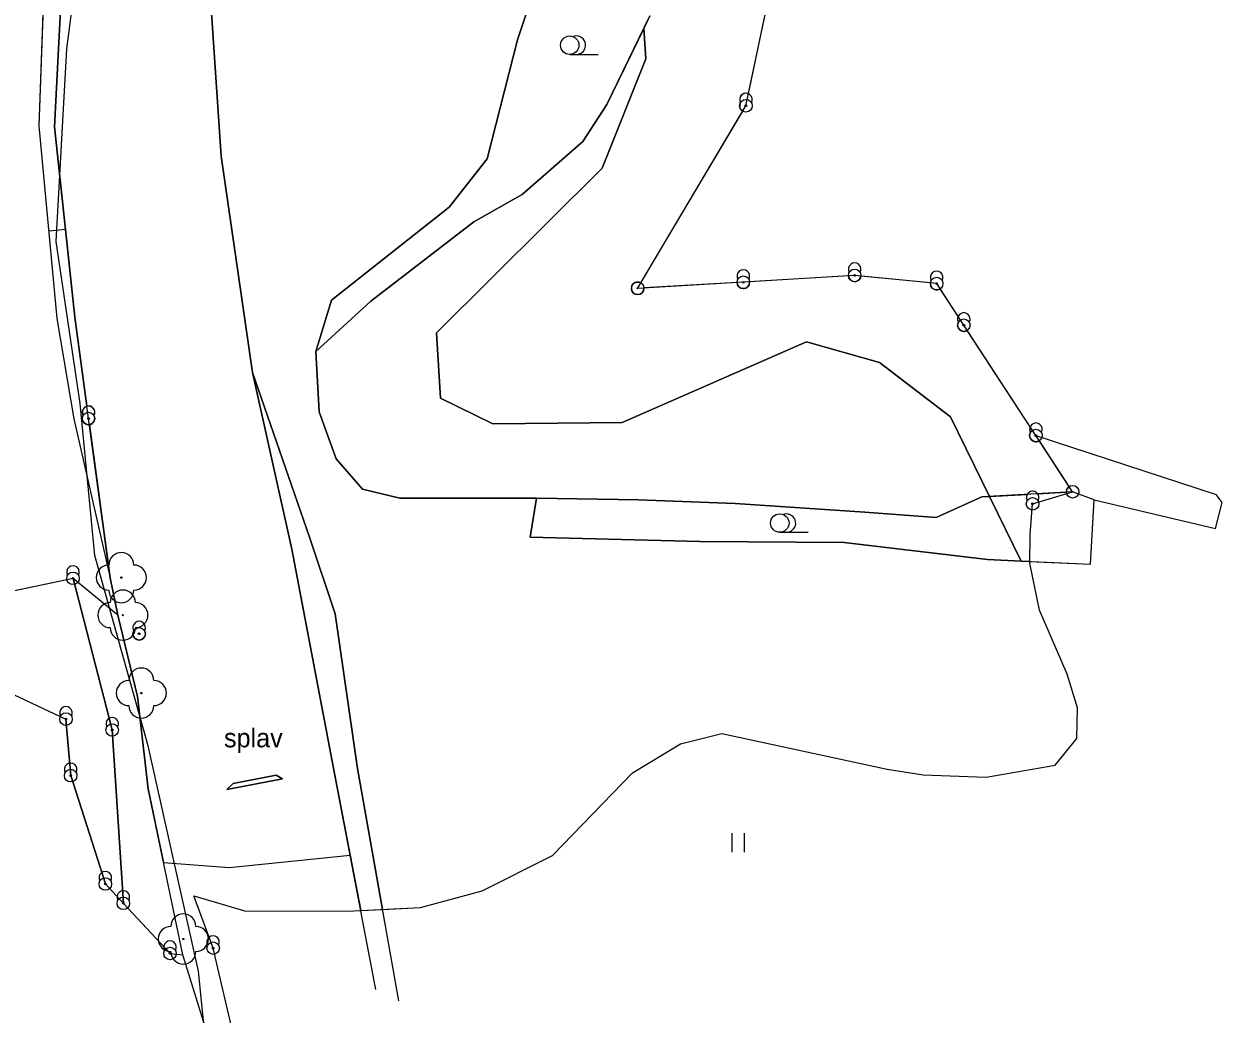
# Model space of a CAD drawing. Extents: x -495905 to -478420, y -1113297 to -1107716.
# Drawn here: x -478655 to -478463.9, y -1111516 to -1111358 of the extents above; entities that cross this region are included whole.
import ezdxf

# ---------------------------------------------------------------- set-up
doc = ezdxf.new("R2010")
doc.units = 0
for name, color, linetype in [('01_OBVOD PÚ', 7, 'Continuous'), ('ODVODNĚNÍ PLOŠNÉ', 7, 'Continuous'), ('ttp', 7, 'Continuous'), ('VODNÍ PLOCHY', 7, 'Continuous'), ('zamereni', 7, 'Continuous'), ('ZELEN MIMO LES', 7, 'Continuous')]:
    doc.layers.add(name, color=color, linetype=linetype)

msp = doc.modelspace()

# ---------------------------------------------------------------- linework, layer by layer
at = {"layer": '01_OBVOD PÚ'}
for p, q in [((-478539.82, -1111371.05), (-478532.9, -1111338.21)), ((-478557.1, -1111400.19), (-478539.82, -1111371.05)), ((-478522.46, -1111398.13), (-478540.24, -1111399.22)), ((-478509.38, -1111399.43), (-478522.46, -1111398.13)), ((-478540.24, -1111399.22), (-478557.1, -1111400.19)), ((-478505.05, -1111406.07), (-478509.38, -1111399.43)), ((-478493.55, -1111423.68), (-478505.05, -1111406.07)), ((-478487.69, -1111432.66), (-478493.55, -1111423.68)), ((-478494.09, -1111434.57), (-478487.69, -1111432.66)), ((-478494.45, -1111439.55), (-478494.09, -1111434.57)), ((-478494.5, -1111444.03), (-478494.45, -1111439.55)), ((-478492.95, -1111451.55), (-478494.5, -1111444.03)), ((-478488.57, -1111461.76), (-478492.95, -1111451.55)), ((-478486.93, -1111467.12), (-478488.57, -1111461.76)), ((-478487.04, -1111472.06), (-478486.93, -1111467.12)), ((-478557.93, -1111477.54), (-478550.28, -1111472.89)), ((-478550.28, -1111472.89), (-478543.68, -1111471.22)), ((-478543.68, -1111471.22), (-478517.26, -1111476.96)), ((-478490.47, -1111476.31), (-478487.04, -1111472.06)), ((-478501.47, -1111478.22), (-478490.47, -1111476.31)), ((-478570.69, -1111490.74), (-478557.93, -1111477.54)), ((-478517.26, -1111476.96), (-478511.54, -1111477.83)), ((-478511.54, -1111477.83), (-478501.47, -1111478.22)), ((-478581.92, -1111496.36), (-478570.69, -1111490.74)), ((-478624.83, -1111505.51), (-478627.92, -1111497.16)), ((-478627.92, -1111497.16), (-478619.63, -1111499.62)), ((-478591.74, -1111499.04), (-478581.92, -1111496.36)), ((-478619.63, -1111499.62), (-478602.39, -1111499.53)), ((-478602.39, -1111499.53), (-478591.74, -1111499.04)), ((-478619.54, -1111528.02), (-478624.83, -1111505.51))]:
    msp.add_line(p, q, dxfattribs=at)
at = {"layer": 'ODVODNĚNÍ PLOŠNÉ'}
msp.add_lwpolyline([(-478622.39, -1111556.71), (-478627.17, -1111509.17), (-478635.19, -1111473.21), (-478643.68, -1111442.83), (-478646.04, -1111418.55), (-478649.88, -1111392.69), (-478648.18, -1111361.95), (-478643.85, -1111328.78), (-478637.79, -1111296.94), (-478622.31, -1111262.98), (-478615.04, -1111232.21), (-478605.33, -1111196.82), (-478591.79, -1111152.57), (-478572.56, -1111119.03)], dxfattribs=at)
at = {"layer": 'ttp'}
for points in [[(-478597.81, -1111499.32), (-478591.74, -1111499.04), (-478581.92, -1111496.36), (-478570.69, -1111490.74), (-478557.93, -1111477.54), (-478550.28, -1111472.89), (-478543.68, -1111471.22), (-478517.26, -1111476.96), (-478511.54, -1111477.83), (-478501.47, -1111478.22), (-478490.47, -1111476.31), (-478487.04, -1111472.06), (-478486.93, -1111467.12), (-478488.57, -1111461.76), (-478492.95, -1111451.55), (-478494.5, -1111444.03), (-478494.5, -1111443.8), (-478495.92, -1111443.73), (-478501.29, -1111443.49), (-478524.12, -1111440.74), (-478547.15, -1111440.61), (-478574.23, -1111439.9), (-478573.23, -1111433.7), (-478595.02, -1111433.67), (-478600.99, -1111432.22), (-478605.21, -1111427.39), (-478607.92, -1111419.89), (-478608.43, -1111410.26), (-478605.94, -1111402.08), (-478587.14, -1111387.26), (-478581.09, -1111379.54), (-478576.25, -1111360.54), (-478572.6, -1111349.52)], [(-478625.2, -1111354.7), (-478623.53, -1111379.09), (-478618.55, -1111413.62), (-478609.46, -1111439.91), (-478605.38, -1111452.14), (-478601.81, -1111476.84), (-478597.81, -1111499.32)], [(-478601.28, -1111499.48), (-478597.81, -1111499.32), (-478601.81, -1111476.84), (-478605.38, -1111452.14), (-478609.46, -1111439.91), (-478618.55, -1111413.62), (-478612.28, -1111441.83), (-478605.41, -1111477.9), (-478602.97, -1111490.67), (-478601.28, -1111499.48)]]:
    msp.add_lwpolyline(points, dxfattribs=at)
at = {"layer": 'VODNÍ PLOCHY'}
for points in [[(-478563.85, -1111094.16), (-478584.14, -1111141.79), (-478591.05, -1111158.02), (-478602.62, -1111189.15), (-478625.7, -1111244.06), (-478638.48, -1111284.64), (-478646.31, -1111318.16), (-478648.72, -1111346.36), (-478650.13, -1111374.41), (-478648.4, -1111390.78), (-478646.92, -1111404.8), (-478644.98, -1111419.01)], [(-478539.42, -1111369.14), (-478533.11, -1111339.19)], [(-478644.58, -1111421.96), (-478641.25, -1111446.39), (-478640.02, -1111452.35), (-478636.89, -1111465.36), (-478635.18, -1111480.07), (-478632.73, -1111491.83), (-478622.25, -1111492.64), (-478602.97, -1111490.67), (-478605.41, -1111477.9), (-478612.28, -1111441.83), (-478618.55, -1111413.62), (-478623.53, -1111379.09), (-478625.2, -1111354.7)], [(-478555.15, -1111356.72), (-478556.12, -1111358.72), (-478555.81, -1111363.54), (-478562.73, -1111381.01), (-478589.18, -1111407.31), (-478588.55, -1111417.7), (-478580.21, -1111421.79), (-478559.58, -1111421.63), (-478530.14, -1111408.72), (-478518.49, -1111412.03), (-478507.16, -1111420.69), (-478500.95, -1111433.42), (-478494.94, -1111433.08)], [(-478500.95, -1111433.42), (-478507.16, -1111420.69), (-478518.49, -1111412.03), (-478530.14, -1111408.72), (-478559.58, -1111421.63), (-478580.21, -1111421.79), (-478588.55, -1111417.7), (-478589.18, -1111407.31), (-478562.73, -1111381.01), (-478555.81, -1111363.54), (-478556.12, -1111358.72), (-478562.01, -1111370.86), (-478565.86, -1111376.74), (-478575.52, -1111385.21), (-478583.23, -1111389.58), (-478599.64, -1111402.22), (-478608.43, -1111410.26), (-478607.92, -1111419.89), (-478605.21, -1111427.39), (-478600.99, -1111432.22), (-478595.02, -1111433.67), (-478573.23, -1111433.7), (-478556.94, -1111433.95), (-478541.55, -1111434.52), (-478520.82, -1111435.94), (-478509.47, -1111436.75), (-478502.19, -1111433.49), (-478500.95, -1111433.42)], [(-478556.59, -1111399.33), (-478540.33, -1111371.91)], [(-478523.46, -1111398.19), (-478539.24, -1111399.16)], [(-478510.37, -1111399.33), (-478521.46, -1111398.23)], [(-478541.24, -1111399.28), (-478556.1, -1111400.13)], [(-478505.97, -1111404.67), (-478508.83, -1111400.27)], [(-478494.47, -1111422.28), (-478504.5, -1111406.91)], [(-478488.24, -1111431.82), (-478493, -1111424.52)], [(-478493.28, -1111432.98), (-478488.69, -1111432.72)], [(-478622.65, -1111480.18), (-478621.62, -1111479.23), (-478614.75, -1111477.87), (-478613.76, -1111478.46), (-478622.65, -1111480.18)]]:
    msp.add_lwpolyline(points, dxfattribs=at)
for centre, start, end in [((-478539.82, -1111371.05), 150.0419, 239.3022), ((-478522.46, -1111398.13), 183.511, 270), ((-478522.46, -1111398.13), 270, 354.3152), ((-478557.1, -1111400.19), 59.3321, 180), ((-478557.1, -1111400.19), 180, 0), ((-478557.1, -1111400.19), 0, 3.2927), ((-478540.24, -1111399.22), 183.2958, 270), ((-478540.24, -1111399.22), 270, 3.5052), ((-478509.38, -1111399.43), 174.333, 270), ((-478509.38, -1111399.43), 270, 303.0742), ((-478505.05, -1111406.07), 150.0419, 270), ((-478505.05, -1111406.07), 270, 303.1115), ((-478644.71, -1111420.97), 277.7129, 30.0332), ((-478493.55, -1111423.68), 150.0419, 270), ((-478493.55, -1111423.68), 270, 303.0924), ((-478487.69, -1111432.66), 123.1269, 180), ((-478487.69, -1111432.66), 180, 183.2761), ((-478636.63, -1111455.33), 150.0419, 270), ((-478636.63, -1111455.33), 270, 30.0332)]:
    msp.add_arc(centre, 1, start, end, dxfattribs=at)
for centre, start_param, end_param in [((-478539.82, -1111370.05), 2.726235, 5.236518), ((-478505.05, -1111405.07), 4.297281, 5.236518), ((-478644.71, -1111419.97), 1.047987, 3.413254), ((-478493.55, -1111422.68), 4.298584, 5.236518), ((-478494.08, -1111433.58), 2.214346, 4.183192), ((-478636.63, -1111454.33), 1.047987, 5.236518)]:
    msp.add_ellipse(centre, major_axis=(0, -1), ratio=0.999955, start_param=start_param, end_param=end_param, dxfattribs=at)
at = {"layer": 'zamereni'}
for p, q in [((-478539.82, -1111371.05), (-478532.9, -1111338.21)), ((-478650.13, -1111374.41), (-478648.72, -1111346.36)), ((-478651.67, -1111347.2), (-478652.66, -1111374.25)), ((-478576.25, -1111360.54), (-478572.6, -1111349.52)), ((-478625.2, -1111354.7), (-478623.53, -1111379.09)), ((-478562.01, -1111370.86), (-478555.15, -1111356.72)), ((-478581.09, -1111379.54), (-478576.25, -1111360.54)), ((-478567.93, -1111362.85), (-478563.4, -1111362.85)), ((-478565.86, -1111376.74), (-478562.01, -1111370.86)), ((-478557.1, -1111400.19), (-478539.82, -1111371.05)), ((-478652.66, -1111374.25), (-478649.74, -1111405.01)), ((-478646.92, -1111404.8), (-478650.13, -1111374.41)), ((-478575.52, -1111385.21), (-478565.86, -1111376.74)), ((-478623.53, -1111379.09), (-478618.55, -1111413.62)), ((-478587.14, -1111387.26), (-478581.09, -1111379.54)), ((-478583.23, -1111389.58), (-478575.52, -1111385.21)), ((-478605.94, -1111402.08), (-478587.14, -1111387.26)), ((-478599.64, -1111402.22), (-478583.23, -1111389.58)), ((-478648.4, -1111390.78), (-478650.95, -1111391.05)), ((-478522.46, -1111398.13), (-478540.24, -1111399.22)), ((-478509.38, -1111399.43), (-478522.46, -1111398.13)), ((-478540.24, -1111399.22), (-478557.1, -1111400.19)), ((-478505.05, -1111406.07), (-478509.38, -1111399.43)), ((-478608.43, -1111410.26), (-478605.94, -1111402.08)), ((-478608.43, -1111410.26), (-478599.64, -1111402.22)), ((-478649.74, -1111405.01), (-478647.06, -1111421.04)), ((-478644.71, -1111420.97), (-478646.92, -1111404.8)), ((-478493.55, -1111423.68), (-478505.05, -1111406.07)), ((-478607.92, -1111419.89), (-478608.43, -1111410.26)), ((-478618.55, -1111413.62), (-478612.28, -1111441.83)), ((-478609.46, -1111439.91), (-478618.55, -1111413.62)), ((-478647.06, -1111421.04), (-478641.25, -1111446.39)), ((-478641.25, -1111446.39), (-478644.71, -1111420.97)), ((-478605.21, -1111427.39), (-478607.92, -1111419.89)), ((-478493.55, -1111423.68), (-478464.77, -1111433.12)), ((-478600.99, -1111432.22), (-478605.21, -1111427.39)), ((-478595.02, -1111433.67), (-478600.99, -1111432.22)), ((-478487.69, -1111432.66), (-478502.19, -1111433.49)), ((-478484.23, -1111433.94), (-478487.69, -1111432.66)), ((-478573.23, -1111433.7), (-478595.02, -1111433.67)), ((-478573.23, -1111433.7), (-478574.23, -1111439.9)), ((-478556.94, -1111433.95), (-478573.23, -1111433.7)), ((-478541.55, -1111434.52), (-478556.94, -1111433.95)), ((-478520.82, -1111435.94), (-478541.55, -1111434.52)), ((-478502.19, -1111433.49), (-478509.47, -1111436.75)), ((-478484.85, -1111444.24), (-478484.23, -1111433.94)), ((-478484.23, -1111433.94), (-478464.9, -1111438.51)), ((-478464.9, -1111438.51), (-478463.85, -1111434.35)), ((-478463.85, -1111434.35), (-478464.77, -1111433.12)), ((-478509.47, -1111436.75), (-478520.82, -1111435.94)), ((-478605.38, -1111452.14), (-478609.46, -1111439.91)), ((-478574.23, -1111439.9), (-478547.15, -1111440.61)), ((-478534.41, -1111439.13), (-478529.88, -1111439.13)), ((-478612.28, -1111441.83), (-478605.41, -1111477.9)), ((-478547.15, -1111440.61), (-478524.12, -1111440.74)), ((-478524.12, -1111440.74), (-478501.29, -1111443.49)), ((-478501.29, -1111443.49), (-478484.85, -1111444.24)), ((-478647.18, -1111446.48), (-478664.65, -1111450.19)), ((-478640.02, -1111452.35), (-478647.18, -1111446.48)), ((-478647.18, -1111446.48), (-478640.93, -1111470.68)), ((-478640.02, -1111452.35), (-478641.25, -1111446.39)), ((-478639.47, -1111446.36), (-478639.47, -1111446.36)), ((-478636.89, -1111465.36), (-478640.02, -1111452.35)), ((-478639.23, -1111452.35), (-478639.23, -1111452.35)), ((-478601.81, -1111476.84), (-478605.38, -1111452.14)), ((-478658.47, -1111464.15), (-478648.31, -1111468.94)), ((-478636.29, -1111464.79), (-478636.29, -1111464.79)), ((-478635.18, -1111480.07), (-478636.89, -1111465.36)), ((-478647.55, -1111477.96), (-478648.31, -1111468.94)), ((-478640.93, -1111470.68), (-478639.15, -1111498.35)), ((-478642.02, -1111495.26), (-478647.55, -1111477.96)), ((-478622.65, -1111480.18), (-478613.76, -1111478.46)), ((-478614.75, -1111477.87), (-478621.62, -1111479.23)), ((-478613.76, -1111478.46), (-478614.75, -1111477.87)), ((-478598.86, -1111512.11), (-478605.41, -1111477.9)), ((-478595.21, -1111513.91), (-478601.81, -1111476.84)), ((-478629.66, -1111506.55), (-478635.18, -1111480.07)), ((-478621.62, -1111479.23), (-478622.65, -1111480.18)), ((-478542.09, -1111487.17), (-478542.09, -1111490.17)), ((-478540.05, -1111490.17), (-478540.05, -1111487.17)), ((-478639.15, -1111498.35), (-478642.02, -1111495.26)), ((-478639.15, -1111498.35), (-478631.7, -1111506.35)), ((-478629.58, -1111504.04), (-478629.58, -1111504.04)), ((-478631.7, -1111506.35), (-478629.66, -1111506.55)), ((-478620.43, -1111536.21), (-478629.66, -1111506.55))]:
    msp.add_line(p, q, dxfattribs=at)
for centre, radius in [((-478567.93, -1111361.38), 1.47), ((-478557.1, -1111400.19), 1), ((-478557.1, -1111400.19), 0.0655), ((-478487.69, -1111432.66), 1), ((-478487.69, -1111432.66), 0.0655), ((-478534.41, -1111437.66), 1.47), ((-478639.47, -1111446.36), 0.1), ((-478639.23, -1111452.35), 0.1), ((-478636.29, -1111464.79), 0.1), ((-478629.58, -1111504.04), 0.1)]:
    msp.add_circle(centre, radius, dxfattribs=at)
for centre, radius, start, end in [((-478566.86, -1111361.38), 1.47, 270, 111.324), ((-478533.34, -1111437.66), 1.47, 270, 111.324), ((-478639.47, -1111444.36), 2, 0, 180), ((-478641.47, -1111446.36), 2, 90, 270), ((-478637.47, -1111446.36), 2, 270, 90), ((-478639.47, -1111448.36), 2, 180, 0), ((-478639.23, -1111450.35), 2, 0, 180), ((-478641.23, -1111452.35), 2, 90, 270), ((-478637.23, -1111452.35), 2, 270, 90), ((-478639.23, -1111454.35), 2, 180, 0), ((-478636.29, -1111462.79), 2, 0, 180), ((-478638.29, -1111464.79), 2, 90, 270), ((-478634.29, -1111464.79), 2, 270, 90), ((-478636.29, -1111466.79), 2, 180, 0), ((-478629.58, -1111502.04), 2, 0, 180), ((-478631.58, -1111504.04), 2, 90, 270), ((-478627.58, -1111504.04), 2, 270, 90), ((-478629.58, -1111506.04), 2, 180, 0)]:
    msp.add_arc(centre, radius, start, end, dxfattribs=at)
for centre in [(-478539.82, -1111370.05), (-478522.46, -1111397.13), (-478540.24, -1111398.22), (-478509.38, -1111398.43), (-478505.05, -1111405.07), (-478644.71, -1111419.97), (-478493.55, -1111422.68), (-478494.08, -1111433.58), (-478647.18, -1111445.48), (-478636.63, -1111454.33), (-478648.31, -1111467.94), (-478640.93, -1111469.68), (-478647.55, -1111476.96), (-478642.02, -1111494.26), (-478639.15, -1111497.35), (-478624.83, -1111504.51), (-478631.7, -1111505.35)]:
    msp.add_ellipse(centre, major_axis=(0, -1), ratio=0.999955, start_param=1.047987, end_param=5.236518, dxfattribs=at)
for centre, major_axis in [((-478539.82, -1111371.05), (0, -1)), ((-478539.82, -1111371.05), (0, -0.133)), ((-478540.24, -1111399.22), (0, -1)), ((-478522.46, -1111398.13), (0, -1)), ((-478522.46, -1111398.13), (0, -0.133)), ((-478540.24, -1111399.22), (0, -0.133)), ((-478509.38, -1111399.43), (0, -1)), ((-478509.38, -1111399.43), (0, -0.133)), ((-478505.05, -1111406.07), (0, -1)), ((-478505.05, -1111406.07), (0, -0.133)), ((-478644.71, -1111420.97), (0, -1)), ((-478644.71, -1111420.97), (0, -0.133)), ((-478493.55, -1111423.68), (0, -1)), ((-478493.55, -1111423.68), (0, -0.133)), ((-478494.08, -1111434.58), (0, -1)), ((-478494.08, -1111434.58), (0, -0.133)), ((-478647.18, -1111446.48), (0, -1)), ((-478647.18, -1111446.48), (0, -0.133)), ((-478636.63, -1111455.33), (0, -1)), ((-478636.63, -1111455.33), (0, -0.133)), ((-478648.31, -1111468.94), (0, -1)), ((-478648.31, -1111468.94), (0, -0.133)), ((-478640.93, -1111470.68), (0, -1)), ((-478640.93, -1111470.68), (0, -0.133)), ((-478647.55, -1111477.96), (0, -1)), ((-478647.55, -1111477.96), (0, -0.133)), ((-478642.02, -1111495.26), (0, -1)), ((-478642.02, -1111495.26), (0, -0.133)), ((-478639.15, -1111498.35), (0, -1)), ((-478639.15, -1111498.35), (0, -0.133)), ((-478631.7, -1111506.35), (0, -1)), ((-478624.83, -1111505.51), (0, -1)), ((-478624.83, -1111505.51), (0, -0.133)), ((-478631.7, -1111506.35), (0, -0.133))]:
    msp.add_ellipse(centre, major_axis=major_axis, ratio=0.999955, dxfattribs=at)
at = {"layer": 'ZELEN MIMO LES'}
for points in [[(-478599.79, -1111172.64), (-478605.33, -1111186.95), (-478627.64, -1111242.2), (-478641.1, -1111283.31), (-478649.08, -1111317.77), (-478651.67, -1111347.2), (-478652.66, -1111374.25), (-478649.74, -1111405.01), (-478647.06, -1111421.04), (-478641.25, -1111446.39), (-478644.58, -1111421.96)], [(-478644.98, -1111419.01), (-478646.92, -1111404.8), (-478648.4, -1111390.78), (-478650.13, -1111374.41), (-478648.72, -1111346.36), (-478646.31, -1111318.16), (-478638.48, -1111284.64), (-478625.7, -1111244.06), (-478602.62, -1111189.15), (-478596.83, -1111173.58), (-478597.35, -1111173.58), (-478598.42, -1111173.58)], [(-478572.6, -1111349.52), (-478576.25, -1111360.54), (-478581.09, -1111379.54), (-478587.14, -1111387.26), (-478605.94, -1111402.08), (-478608.43, -1111410.26), (-478599.64, -1111402.22), (-478583.23, -1111389.58), (-478575.52, -1111385.21), (-478565.86, -1111376.74), (-478562.01, -1111370.86), (-478556.12, -1111358.72), (-478555.15, -1111356.72)], [(-478500.95, -1111433.42), (-478495.92, -1111443.73), (-478484.85, -1111444.24), (-478484.23, -1111433.94), (-478487.69, -1111432.66), (-478500.95, -1111433.42)], [(-478495.92, -1111443.73), (-478500.95, -1111433.42), (-478502.19, -1111433.49), (-478509.47, -1111436.75), (-478520.82, -1111435.94), (-478541.55, -1111434.52), (-478556.94, -1111433.95), (-478573.23, -1111433.7), (-478574.23, -1111439.9), (-478547.15, -1111440.61), (-478524.12, -1111440.74), (-478501.29, -1111443.49), (-478495.92, -1111443.73)], [(-478732.44, -1111529.77), (-478758.64, -1111507.95), (-478777.39, -1111500.84), (-478779.44, -1111489.21), (-478763.68, -1111474.3), (-478743.44, -1111473.04), (-478687.84, -1111491.51), (-478678.75, -1111487.52), (-478658.47, -1111464.15), (-478648.31, -1111468.94), (-478647.55, -1111477.96), (-478642.02, -1111495.26), (-478639.15, -1111498.35), (-478640.93, -1111470.68), (-478647.18, -1111446.48), (-478664.65, -1111450.19), (-478692.86, -1111470.4), (-478740.22, -1111458.22), (-478778.65, -1111461.94), (-478795.73, -1111475.13), (-478798.66, -1111493.61), (-478790.94, -1111514.61), (-478760.15, -1111526.72)]]:
    msp.add_lwpolyline(points, dxfattribs=at)
for centre, start, end in [((-478644.71, -1111419.97), 105.5643, 210.0304), ((-478644.71, -1111420.97), 150.0425, 270), ((-478644.71, -1111420.97), 270, 277.7129)]:
    msp.add_arc(centre, 1, start, end, dxfattribs=at)

# ---------------------------------------------------------------- texts
at = {"layer": 'zamereni'}
msp.add_text('splav', height=3, dxfattribs=at).set_placement((-478623.09, -1111473.45))

doc.saveas('drawing.dxf')
